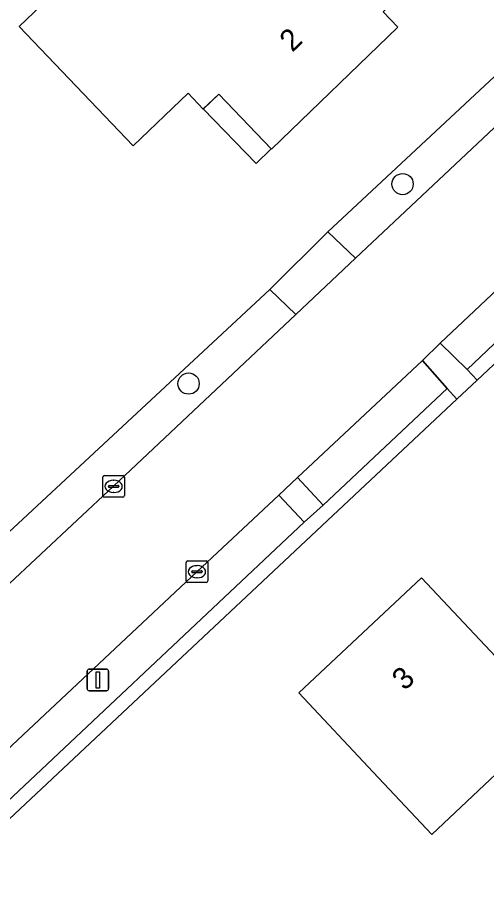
# Model space of a CAD drawing. Extents: x 162661 to 163484, y 380247 to 381230.
# Drawn here: x 163419 to 163440.61, y 380847.2 to 380887.82 of the extents above; entities that cross this region are included whole.
import ezdxf

# ---------------------------------------------------------------- set-up
doc = ezdxf.new("R2010")
doc.units = 0
for name, color, linetype in [('IMGEO_Boom', 7, 'Continuous'), ('IMGEO_Erf', 7, 'Continuous'), ('IMGEO_Groenvoorziening', 7, 'Continuous'), ('IMGEO_Kolk', 7, 'Continuous'), ('IMGEO_Lichtmast', 7, 'Continuous'), ('IMGEO_Pand', 7, 'Continuous'), ('IMGEO_Pand_nummerreeks', 7, 'Continuous'), ('IMGEO_Pand_overbouw', 7, 'Continuous'), ('IMGEO_Parkeervlak_halfverhard', 7, 'Continuous'), ('IMGEO_Rijbaan_lokaal_gesloten', 7, 'Continuous'), ('IMGEO_Voetpad_open', 7, 'Continuous')]:
    doc.layers.add(name, color=color, linetype=linetype)

msp = doc.modelspace()

# ---------------------------------------------------------------- linework, layer by layer
at = {"layer": 'IMGEO_Boom'}
for centre in [(163436.746, 380880.152), (163426.884, 380870.962)]:
    msp.add_circle(centre, 0.489, dxfattribs=at)
at = {"layer": 'IMGEO_Erf'}
for points in [[(163430.623, 380875.297), (163433.297, 380877.949), (163445.945, 380889.749), (163442.047, 380893.971), (163420.446, 380917.104), (163415.256, 380922.535)], [(163451.133, 380881.387), (163440.179, 380871.118), (163439.241, 380870.239), (163417.108, 380849.49), (163414.488, 380847.033), (163386.009, 380820.336), (163376.59, 380811.733), (163366.359, 380802.124), (163352.112, 380789.535), (163341.354, 380781.107), (163338.598, 380779.082), (163335.804, 380777.03), (163332.23, 380774.404), (163329.319, 380772.403), (163326.313, 380770.336), (163317.99, 380764.614), (163303.952, 380755.635), (163300.552, 380753.691), (163297.434, 380751.907), (163294.098, 380750), (163275.249, 380740.479)], [(163371.973, 380819.854), (163378.617, 380826.423), (163381.226, 380828.902), (163382.855, 380830.391), (163385.45, 380832.912), (163408.235, 380854.476), (163411.518, 380857.538), (163412.862, 380858.807), (163415.511, 380861.262), (163430.623, 380875.297)]]:
    msp.add_lwpolyline(points, dxfattribs=at)
for points in [[(163428.281, 380884.298), (163427.55, 380883.609), (163426.865, 380884.337), (163424.334, 380881.913), (163419.069, 380887.408), (163424.189, 380892.313), (163426.956, 380889.425), (163430.935, 380893.237), (163433.372, 380890.693), (163434.449, 380891.725), (163436.933, 380889.133), (163435.845, 380888.091), (163436.528, 380887.388), (163430.701, 380881.769)], [(163431.971, 380856.706), (163437.614, 380862.009), (163441.038, 380858.365), (163443.737, 380855.494), (163438.095, 380850.191), (163435.396, 380853.063)]]:
    msp.add_lwpolyline(points, close=True, dxfattribs=at)
at = {"layer": 'IMGEO_Groenvoorziening'}
for points in [[(163448.19, 380889.349), (163446.938, 380890.675), (163445.945, 380889.749), (163433.297, 380877.949), (163434.578, 380876.736), (163442.242, 380883.949), (163443.966, 380885.541), (163444.11, 380885.385)], [(163423.427, 380866.242), (163431.819, 380874.14), (163430.623, 380875.297), (163415.511, 380861.262), (163416.716, 380859.966)], [(163439.241, 380870.239), (163438.799, 380870.74), (163433.092, 380865.361), (163432.212, 380864.571), (163416.67, 380849.961), (163417.108, 380849.49)]]:
    msp.add_lwpolyline(points, close=True, dxfattribs=at)
msp.add_lwpolyline([(163449.004, 380882.74), (163448.683, 380882.442), (163448.831, 380882.183), (163448.955, 380882.011), (163449.655, 380881.037), (163439.717, 380871.61), (163440.179, 380871.118), (163451.133, 380881.387)], dxfattribs=at)
at = {"layer": 'IMGEO_Kolk'}
for p, q in [((163422.926, 380865.798), (163422.926, 380866.65)), ((163423.001, 380866.724), (163423.853, 380866.724)), ((163423.414, 380866.504), (163423.439, 380866.504)), ((163423.927, 380866.65), (163423.927, 380865.798)), ((163423.185, 380866.218), (163423.185, 380866.23)), ((163423.623, 380866.181), (163423.225, 380866.181)), ((163423.228, 380866.267), (163423.626, 380866.267)), ((163423.669, 380866.23), (163423.669, 380866.218)), ((163423.853, 380865.724), (163423.001, 380865.724)), ((163423.437, 380865.944), (163423.412, 380865.944)), ((163426.767, 380861.866), (163426.767, 380862.718)), ((163426.842, 380862.792), (163427.694, 380862.792)), ((163427.255, 380862.572), (163427.28, 380862.572)), ((163427.768, 380862.718), (163427.768, 380861.866)), ((163427.026, 380862.286), (163427.026, 380862.298)), ((163427.464, 380862.249), (163427.066, 380862.249)), ((163427.069, 380862.335), (163427.467, 380862.335)), ((163427.278, 380862.012), (163427.253, 380862.012)), ((163427.51, 380862.298), (163427.51, 380862.286)), ((163427.694, 380861.792), (163426.842, 380861.792))]:
    msp.add_line(p, q, dxfattribs=at)
for points in [[(163422.926, 380865.798), (163422.926, 380866.65)], [(163423.001, 380866.724), (163423.853, 380866.724)], [(163423.927, 380866.65), (163423.927, 380865.798)], [(163423.853, 380865.724), (163423.001, 380865.724)], [(163426.767, 380861.866), (163426.767, 380862.718)], [(163426.842, 380862.792), (163427.694, 380862.792)], [(163427.768, 380862.718), (163427.768, 380861.866)], [(163427.694, 380861.792), (163426.842, 380861.792)]]:
    msp.add_lwpolyline(points, dxfattribs=at)
for centre, radius, start, end in [((163423.003, 380866.648), 0.0765, 91.552, 178.448), ((163423.003, 380866.648), 0.0765, 91.552, 178.448), ((163423.851, 380866.648), 0.0765, 1.552, 88.448), ((163423.851, 380866.648), 0.0765, 1.552, 88.448), ((163423.225, 380866.227), 0.0403, 85.8775, 175.7526), ((163423.222, 380866.217), 0.0366, 178.938, 274.7102), ((163423.626, 380866.224), 0.043, 264.8664, 352.4533), ((163423.63, 380866.229), 0.0386, 1.7309, 96.639), ((163423.003, 380865.8), 0.0765, 181.552, 268.448), ((163423.003, 380865.8), 0.0765, 181.552, 268.448), ((163423.851, 380865.8), 0.0765, 271.552, 358.448), ((163423.851, 380865.8), 0.0765, 271.552, 358.448), ((163426.844, 380862.716), 0.0765, 91.552, 178.448), ((163426.844, 380862.716), 0.0765, 91.552, 178.448), ((163427.692, 380862.716), 0.0765, 1.552, 88.448), ((163427.692, 380862.716), 0.0765, 1.552, 88.448), ((163427.066, 380862.295), 0.0403, 85.8775, 175.7526), ((163427.063, 380862.285), 0.0366, 178.938, 274.7102), ((163427.467, 380862.292), 0.043, 264.8664, 352.4533), ((163427.471, 380862.297), 0.0386, 1.7309, 96.639), ((163426.844, 380861.868), 0.0765, 181.552, 268.448), ((163426.844, 380861.868), 0.0765, 181.552, 268.448), ((163427.692, 380861.868), 0.0765, 271.552, 358.448), ((163427.692, 380861.868), 0.0765, 271.552, 358.448)]:
    msp.add_arc(centre, radius, start, end, dxfattribs=at)
for centre, major_axis, ratio, start_param, end_param in [((163423.413, 380866.224), (-0.387, 0.002), 0.722429, 4.712389, 7.853982), ((163423.438, 380866.224), (-0.39, 0.002), 0.717154, 1.570796, 4.712389), ((163427.254, 380862.292), (-0.387, 0.002), 0.722429, 4.712389, 7.853982), ((163427.279, 380862.292), (-0.39, 0.002), 0.717154, 1.570796, 4.712389)]:
    msp.add_ellipse(centre, major_axis=major_axis, ratio=ratio, start_param=start_param, end_param=end_param, dxfattribs=at)
at = {"layer": 'IMGEO_Lichtmast'}
for p, q in [((163422.205, 380856.905), (163422.205, 380857.705)), ((163422.205, 380857.705), (163422.205, 380856.905)), ((163422.305, 380857.805), (163423.095, 380857.805)), ((163423.095, 380857.805), (163422.305, 380857.805)), ((163423.195, 380857.705), (163423.195, 380856.905)), ((163423.195, 380856.905), (163423.195, 380857.705)), ((163423.095, 380856.805), (163422.305, 380856.805)), ((163422.305, 380856.805), (163423.095, 380856.805))]:
    msp.add_line(p, q, dxfattribs=at)
msp.add_lwpolyline([(163422.625, 380857.68), (163422.775, 380857.68), (163422.775, 380856.93), (163422.625, 380856.93), (163422.625, 380857.68)], dxfattribs=at)
for centre, start, end in [((163422.305, 380857.705), 90, 180), ((163422.305, 380857.705), 90, 180), ((163423.095, 380857.705), 0, 90), ((163423.095, 380857.705), 360, 90), ((163422.305, 380856.905), 180, 270), ((163422.305, 380856.905), 180, 270), ((163423.095, 380856.905), 270, 0), ((163423.095, 380856.905), 270, 0)]:
    msp.add_arc(centre, 0.1, start, end, dxfattribs=at)
at = {"layer": 'IMGEO_Pand'}
for points in [[(163430.701, 380881.769), (163436.528, 380887.388), (163435.845, 380888.091), (163436.933, 380889.133), (163434.449, 380891.725), (163433.372, 380890.693), (163430.935, 380893.237), (163426.956, 380889.425), (163424.189, 380892.313), (163419.069, 380887.408), (163424.334, 380881.913), (163426.865, 380884.337), (163427.55, 380883.609), (163428.281, 380884.298)], [(163441.038, 380858.365), (163437.614, 380862.009), (163431.971, 380856.706), (163435.396, 380853.063), (163438.095, 380850.191), (163443.737, 380855.494)]]:
    msp.add_lwpolyline(points, close=True, dxfattribs=at)
at = {"layer": 'IMGEO_Pand_overbouw'}
msp.add_lwpolyline([(163427.56, 380883.619), (163429.992, 380881.106), (163430.692, 380881.779), (163428.281, 380884.298)], close=True, dxfattribs=at)
at = {"layer": 'IMGEO_Parkeervlak_halfverhard'}
for points in [[(163449.655, 380881.037), (163448.955, 380882.011), (163448.831, 380882.183), (163448.683, 380882.442), (163447.69, 380881.505), (163438.486, 380872.829), (163439.717, 380871.61)], [(163438.799, 380870.74), (163437.659, 380872.031), (163431.904, 380866.641), (163433.092, 380865.361)], [(163432.212, 380864.571), (163431.043, 380865.817), (163427.268, 380862.292), (163415.481, 380851.239), (163416.67, 380849.961)]]:
    msp.add_lwpolyline(points, close=True, dxfattribs=at)
at = {"layer": 'IMGEO_Rijbaan_lokaal_gesloten'}
msp.add_lwpolyline([(163415.481, 380851.239), (163427.268, 380862.292), (163431.043, 380865.817), (163431.904, 380866.641), (163437.659, 380872.031), (163438.486, 380872.829), (163447.69, 380881.505), (163444.11, 380885.385), (163443.966, 380885.541), (163442.242, 380883.949), (163434.578, 380876.736), (163431.819, 380874.14), (163423.427, 380866.242), (163416.716, 380859.966)], dxfattribs=at)
at = {"layer": 'IMGEO_Voetpad_open'}
for points in [[(163434.578, 380876.736), (163433.297, 380877.949), (163430.623, 380875.297), (163431.819, 380874.14)], [(163438.486, 380872.829), (163437.659, 380872.031), (163438.799, 380870.74), (163439.241, 380870.239), (163440.179, 380871.118), (163439.717, 380871.61)], [(163431.904, 380866.641), (163431.043, 380865.817), (163432.212, 380864.571), (163433.092, 380865.361)]]:
    msp.add_lwpolyline(points, close=True, dxfattribs=at)

# ---------------------------------------------------------------- texts
at = {"layer": 'IMGEO_Pand_nummerreeks'}
for s, rotation, p in [('2', 43.9574, (163431.665, 380886.199)), ('3', 43.2209, (163436.838, 380856.778))]:
    msp.add_text(s, height=1, rotation=rotation, dxfattribs=at).set_placement(p)

doc.saveas('drawing.dxf')
